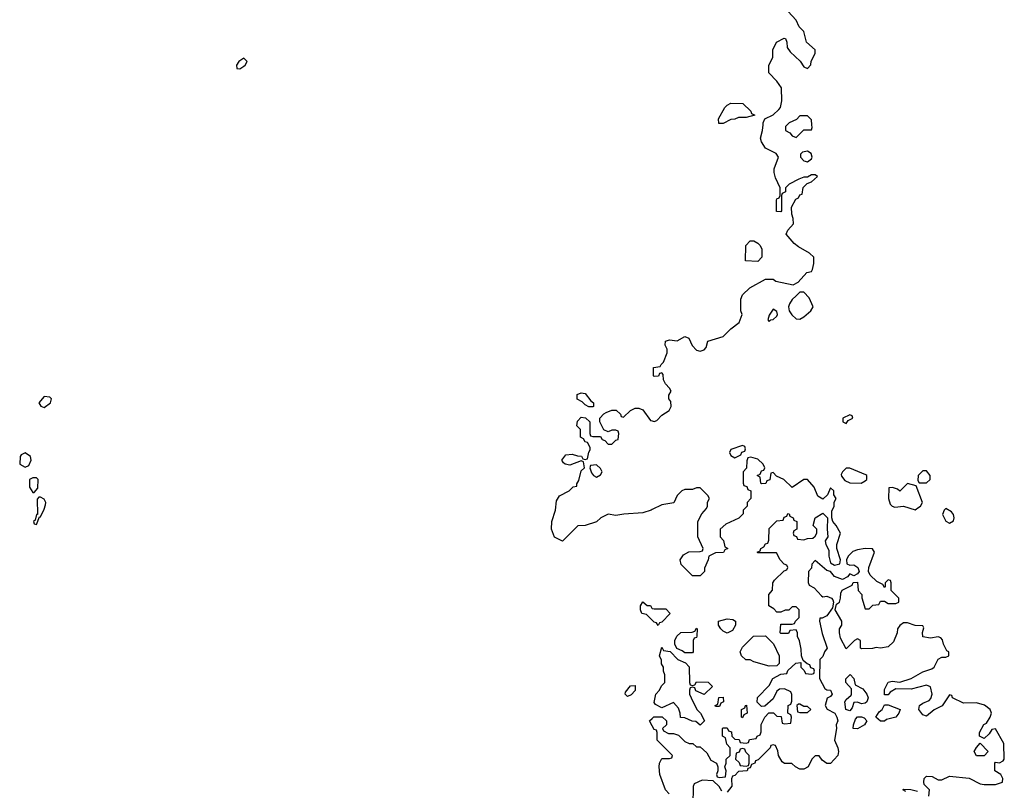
# Model space of a CAD drawing. Header units: inches. Extents: x 2380053 to 2584298, y 380219 to 546618.
# Tile 467 of 656: x 2476702 to 2481835, y 466528 to 470548. Entities that reach past the tile are written whole.
import ezdxf

# ---------------------------------------------------------------- set-up
doc = ezdxf.new("R2010")
doc.units = ezdxf.units.IN
doc.header["$MEASUREMENT"] = 0
for name, color, linetype in [('C4476', 7, 'Continuous'), ('C4477', 7, 'Continuous'), ('C4486', 7, 'Continuous'), ('C4487', 7, 'Continuous')]:
    doc.layers.add(name, color=color, linetype=linetype)

msp = doc.modelspace()

# ---------------------------------------------------------------- linework, layer by layer
at = {"layer": 'C4476', "color": 2}
for points, elevation in [([(2476830, 468582), (2476802, 468550), (2476811.6, 468531.6), (2476830, 468524.7), (2476862, 468550), (2476868, 468570), (2476859, 468579)], 54), ([(2479670, 468528), (2479650, 468538), (2479634.6, 468554.6), (2479609.1, 468569.1), (2479608, 468592), (2479630, 468602), (2479650, 468598), (2479679.6, 468559.6), (2479694, 468550), (2479694, 468530), (2479690, 468528)], 50), ([(2476730, 468288), (2476710, 468278), (2476704.7, 468270), (2476702, 468230), (2476730, 468214), (2476750, 468222), (2476762, 468250), (2476758, 468270)], 54), ([(2479710, 468226), (2479678, 468222), (2479674, 468210), (2479683.6, 468183.6), (2479694, 468170), (2479710, 468162), (2479730, 468174), (2479738, 468190), (2479730, 468206)], 50), ([(2476790, 468158), (2476770, 468158), (2476754, 468150), (2476754, 468110), (2476770, 468082), (2476778, 468082), (2476796.4, 468103.6), (2476798, 468150)], 54), ([(2476810, 468058), (2476802, 468058), (2476792.7, 468047.3), (2476794, 467966), (2476790, 467966), (2476782, 467938), (2476774, 467930), (2476778, 467918), (2476790, 467914), (2476806, 467954), (2476810, 467954), (2476830, 467994), (2476836.4, 468016.4), (2476838, 468030), (2476830, 468046)], 54), ([(2479870, 467018), (2479858, 467030), (2479860.4, 467039.6), (2479887.3, 467072.7), (2479910, 467074), (2479911.6, 467048.4), (2479890, 467026)], 50)]:
    msp.add_lwpolyline(points, close=True, dxfattribs=dict(at, elevation=elevation))
at = {"layer": 'C4476', "color": 2, "elevation": 50}
for points in [[(2480000, 467993), (2479994, 467990), (2479950, 467975.3), (2479850.9, 467969.1), (2479810, 467962), (2479770, 467968), (2479731.1, 467948.9), (2479710, 467928.7), (2479650, 467908.7), (2479612.7, 467907.3), (2479531.6, 467828.4), (2479490, 467848), (2479474, 467890), (2479477.2, 467930), (2479496, 467990), (2479501.2, 468038.8), (2479516.4, 468063.6), (2479566, 468090), (2479588.4, 468111.6), (2479606, 468114), (2479606, 468126), (2479616.4, 468143.6), (2479630, 468194), (2479646, 468210), (2479642, 468242), (2479630, 468246), (2479570, 468224), (2479546, 468230), (2479536.4, 468236.4), (2479529, 468250), (2479550, 468278), (2479582, 468282), (2479610, 468272), (2479631.6, 468271.6), (2479638, 468258), (2479650, 468254), (2479662, 468258), (2479668.4, 468291.6), (2479676.4, 468303.6), (2479676.4, 468316.4), (2479662, 468342), (2479650, 468346), (2479642, 468362), (2479626, 468370), (2479626, 468410), (2479606, 468430), (2479610, 468454), (2479630, 468474), (2479651.6, 468471.6), (2479674, 468450), (2479674, 468390), (2479678, 468378), (2479690, 468374), (2479730, 468374), (2479738, 468358), (2479752.7, 468352.7), (2479770, 468334), (2479790, 468334), (2479810, 468354), (2479822, 468358), (2479826, 468390), (2479822, 468402), (2479810, 468406), (2479790, 468406), (2479770, 468398), (2479748, 468408), (2479726, 468450), (2479726, 468470), (2479747.3, 468492.7), (2479760.4, 468499.6), (2479788.9, 468511.1), (2479811.6, 468511.6), (2479834, 468490), (2479838, 468478), (2479850, 468474), (2479886, 468510), (2479910, 468522), (2479930, 468522), (2479950, 468512), (2479990, 468458), (2480000, 468454.7)], [(2480000, 467416), (2479970, 467446), (2479946, 467450), (2479938, 467470), (2479938, 467490), (2479950, 467512), (2479972.7, 467492.7), (2479991.6, 467491.6), (2479998, 467478), (2480000, 467477.3)], [(2480000, 466864.3), (2479986, 466890), (2480000, 466903.5)]]:
    msp.add_lwpolyline(points, dxfattribs=at)
at = {"layer": 'C4477', "color": 2, "elevation": 54}
msp.add_lwpolyline([(2477870, 470348), (2477844.7, 470330), (2477832, 470310), (2477834, 470294), (2477850, 470292), (2477870, 470304.7), (2477878, 470310), (2477888, 470330)], close=True, dxfattribs=at)
at = {"layer": 'C4486', "color": 2, "elevation": 50}
for points in [[(2480000, 468454.7), (2480010, 468451.3), (2480023.1, 468456.9), (2480050, 468484.7), (2480088, 468510), (2480098, 468530), (2480096.4, 468556.4), (2480086, 468570), (2480086, 468590), (2480098, 468610), (2480090, 468626), (2480068.4, 468648.4), (2480058, 468670), (2480056.4, 468696.4), (2480050, 468706), (2480038, 468702), (2480032, 468688), (2480010, 468686), (2480006, 468690), (2480006, 468734), (2480042, 468738), (2480046, 468750), (2480058, 468762), (2480078, 468810), (2480078, 468830), (2480068, 468850), (2480069.3, 468870.7), (2480090, 468878), (2480130, 468872), (2480170, 468896), (2480190, 468886), (2480207.7, 468847.7), (2480230, 468824.7), (2480250, 468818.8), (2480270, 468826), (2480281.2, 468838.8), (2480290, 468870.8), (2480370, 468896), (2480410, 468936), (2480452.5, 468967.5), (2480468, 469010), (2480462, 469030), (2480462, 469090), (2480470, 469112), (2480508, 469150), (2480590, 469194), (2480630, 469194), (2480643.6, 469183.6), (2480735.3, 469164.7), (2480760.4, 469179.6), (2480806, 469230), (2480830, 469234), (2480834.6, 469245.4), (2480843.1, 469276.9), (2480842, 469310), (2480819, 469330), (2480762.4, 469362.4), (2480740.1, 469380.1), (2480698, 469430), (2480706, 469450), (2480736.4, 469483.6), (2480735.3, 469510), (2480727.3, 469532.7), (2480726, 469570), (2480748.4, 469611.6), (2480762, 469618), (2480770, 469634), (2480782, 469638), (2480787.3, 469672.7), (2480807.3, 469692.7), (2480830, 469702), (2480862, 469730), (2480850, 469739), (2480830, 469739), (2480810, 469726), (2480790, 469726), (2480763.6, 469716.4), (2480714, 469690), (2480694, 469670), (2480694, 469650), (2480678, 469642), (2480674, 469630), (2480674, 469550), (2480670, 469546), (2480647.3, 469547.3), (2480647.3, 469607.3), (2480650, 469614), (2480662, 469618), (2480666, 469630), (2480666, 469670), (2480643.1, 469723.1), (2480635.3, 469750), (2480635.3, 469770), (2480658, 469830), (2480646, 469850), (2480590, 469878), (2480568.7, 469910), (2480564, 469930), (2480575.3, 469970), (2480577.3, 470000)], [(2480704, 470000), (2480694, 469990), (2480694, 469970), (2480716.9, 469956.9), (2480730, 469942), (2480750, 469934), (2480790, 469974), (2480830, 469974), (2480834, 469986), (2480832.6, 470000)], [(2480000, 466903.5), (2480008.4, 466911.6), (2480051.6, 466911.6), (2480074, 466890), (2480074, 466870), (2480054, 466850), (2480058, 466838), (2480084.7, 466824.7), (2480110, 466824.7), (2480136, 466816), (2480170, 466782), (2480192.7, 466772.7), (2480211.6, 466771.6), (2480230, 466754), (2480250, 466754), (2480283.6, 466723.6), (2480305.4, 466685.4), (2480334, 466670), (2480342, 466650), (2480342, 466630), (2480334, 466610), (2480338, 466598), (2480350, 466594), (2480382, 466598), (2480386, 466630), (2480378, 466650), (2480386, 466670), (2480386, 466690), (2480406, 466710), (2480406, 466750), (2480388.4, 466768.4), (2480382, 466802), (2480366, 466810), (2480366, 466850), (2480370, 466854), (2480390, 466854), (2480398, 466838), (2480412.7, 466832.7), (2480414, 466810), (2480430, 466794), (2480452.7, 466792.7), (2480458, 466778), (2480490, 466774), (2480502, 466778), (2480507.3, 466792.7), (2480542, 466798), (2480546, 466810), (2480562, 466818), (2480567.3, 466832.7), (2480568.4, 466871.6), (2480586, 466910), (2480608.4, 466931.6), (2480631.6, 466931.6), (2480650, 466914), (2480672.7, 466912.7), (2480678, 466878), (2480690, 466874), (2480722, 466878), (2480726, 466910), (2480722, 466922), (2480706, 466930), (2480708, 466970), (2480722, 466978), (2480727.3, 466992.7), (2480727.3, 467027.3), (2480722, 467042), (2480690, 467058), (2480663.6, 467056.4), (2480650, 467046), (2480630, 467006), (2480587.3, 466967.3), (2480570, 466966), (2480547.3, 466987.3), (2480548.4, 467011.6), (2480610, 467074), (2480628.9, 467111.1), (2480670, 467134), (2480702, 467138), (2480707.3, 467152.7), (2480748.4, 467191.6), (2480774, 467194), (2480774, 467170), (2480792.7, 467152.7), (2480798, 467138), (2480830, 467134), (2480842, 467138), (2480846, 467150), (2480842, 467162), (2480827.3, 467167.3), (2480822, 467182), (2480807.3, 467187.3), (2480786, 467206), (2480778, 467230), (2480776.4, 467263.6), (2480767.3, 467307.3), (2480758, 467330), (2480758, 467350), (2480750, 467366), (2480718, 467362), (2480710, 467346), (2480670, 467346), (2480666, 467350), (2480670, 467394), (2480730, 467394), (2480742, 467398), (2480746, 467410), (2480766, 467430), (2480766, 467470), (2480750, 467486), (2480730, 467486), (2480711.6, 467468.4), (2480692.7, 467467.3), (2480670, 467458), (2480650, 467458), (2480634.6, 467474.6), (2480608, 467490), (2480608, 467550), (2480627.3, 467572.7), (2480628, 467610), (2480636.4, 467623.6), (2480687.3, 467672.7), (2480702, 467678), (2480706, 467690), (2480702, 467702), (2480687.3, 467707.3), (2480666, 467730), (2480647.3, 467767.3), (2480550, 467766), (2480546, 467770), (2480562, 467778), (2480566, 467790), (2480582, 467798), (2480590, 467814), (2480602, 467818), (2480607.3, 467832.7), (2480610, 467894), (2480650, 467934), (2480682, 467938), (2480687.3, 467952.7), (2480702, 467958), (2480707.3, 467972.7), (2480714, 467970), (2480718, 467958), (2480734, 467950), (2480738, 467938), (2480754, 467930), (2480754, 467890), (2480738, 467882), (2480734, 467870), (2480738, 467858), (2480752.7, 467852.7), (2480758, 467838), (2480790, 467834), (2480810, 467842), (2480836.4, 467843.6), (2480850, 467854), (2480858, 467870), (2480858, 467890), (2480838, 467910), (2480848.7, 467950), (2480890, 467974), (2480914, 467950), (2480911.3, 467890), (2480916, 467850), (2480902, 467830), (2480904.7, 467810), (2480921, 467781), (2480921, 467750), (2480930, 467714), (2480950, 467702), (2480978, 467710), (2480982, 467730), (2480962, 467790), (2480962, 467810), (2480982, 467870), (2480959, 467910), (2480942, 467930), (2480935.3, 467950), (2480936.4, 467983.6), (2480948, 468010), (2480948.4, 468031.6), (2480958, 468050), (2480946, 468070), (2480946, 468090), (2480930, 468106), (2480914, 468070), (2480890, 468046), (2480863.1, 468063.1), (2480844, 468110), (2480810, 468148.7), (2480790, 468148.7), (2480730, 468108), (2480686, 468150), (2480647.3, 468167.3), (2480630, 468186), (2480618, 468182), (2480612.7, 468147.3), (2480598, 468142), (2480591.6, 468128.4), (2480570, 468126), (2480566, 468130), (2480562, 468162), (2480546, 468170), (2480562, 468178), (2480570, 468194), (2480582, 468198), (2480586, 468210), (2480578, 468230), (2480550, 468255.3), (2480514, 468266), (2480498, 468262), (2480492.7, 468247.3), (2480492, 468208), (2480474, 468190), (2480474, 468130), (2480478, 468118), (2480492.7, 468112.7), (2480498, 468098), (2480514, 468090), (2480514, 468050), (2480494, 468030), (2480494, 468010), (2480474, 467990), (2480474, 467970), (2480451.6, 467948.4), (2480383.6, 467916.4), (2480354, 467890), (2480354, 467850), (2480371.6, 467831.6), (2480378, 467798), (2480394, 467790), (2480378, 467782), (2480371.6, 467768.4), (2480330, 467766), (2480294, 467750), (2480292, 467730), (2480272.7, 467687.3), (2480272, 467670), (2480250, 467646), (2480210, 467646), (2480150, 467706), (2480146, 467730), (2480163.1, 467756.9), (2480190, 467772), (2480250, 467774), (2480262, 467778), (2480266, 467790), (2480238, 467850), (2480238, 467930), (2480258, 467970), (2480282, 467998), (2480288, 468010), (2480288.4, 468031.6), (2480298, 468050), (2480290, 468066), (2480250, 468106), (2480230, 468106), (2480210, 468098), (2480170, 468098), (2480154, 468090), (2480130, 468066), (2480112.7, 468027.3), (2480050, 468018), (2480000, 467993)], [(2481442, 466498), (2481446, 466530), (2481418, 466558), (2481415.3, 466570), (2481418, 466590), (2481430, 466602), (2481459.6, 466599.6), (2481490, 466582), (2481510, 466582), (2481550, 466602), (2481651.3, 466591.3), (2481710, 466562), (2481730, 466558), (2481790, 466558), (2481826, 466570), (2481828, 466590), (2481818, 466610), (2481786, 466630), (2481786, 466670), (2481790, 466674), (2481810, 466672), (2481830, 466682), (2481835.3, 466690), (2481832.9, 466772.9), (2481790, 466848), (2481770, 466846), (2481756.9, 466823.1), (2481730, 466798), (2481706, 466810), (2481706, 466830), (2481729.4, 466870.6), (2481742, 466878), (2481762, 466910), (2481768.7, 466930), (2481762, 466950), (2481732.9, 466972.9), (2481690, 466984), (2481623.2, 466983.2), (2481566, 467010), (2481562, 467022), (2481550, 467026), (2481510.8, 466969.2), (2481470, 466948), (2481430, 466915.3), (2481410, 466922), (2481389, 466950), (2481394, 466970), (2481410, 466982.8), (2481443.2, 466996.8), (2481452.5, 467007.5), (2481459.3, 467030), (2481450, 467068), (2481430, 467077.2), (2481350, 467055.3), (2481270, 467058), (2481239.6, 467040.4), (2481230, 467026), (2481210, 467026), (2481210, 467054), (2481230, 467092), (2481250, 467098), (2481290, 467092), (2481350, 467111.3), (2481410, 467146), (2481458, 467162), (2481468.9, 467171.1), (2481490, 467212), (2481510, 467222), (2481530, 467222), (2481546, 467230), (2481546, 467250), (2481535.3, 467255.3), (2481519, 467290), (2481513.6, 467313.6), (2481504, 467324), (2481490, 467329), (2481450, 467321.2), (2481410, 467328), (2481408.7, 467351.3), (2481416.4, 467376.4), (2481410, 467386), (2481370, 467388), (2481330, 467402), (2481310, 467402), (2481290, 467388), (2481278, 467370), (2481276, 467350), (2481257.1, 467302.9), (2481230, 467277.2), (2481190, 467268.7), (2481166.8, 467273.2), (2481148.4, 467268.4), (2481090, 467266), (2481086, 467270), (2481086, 467310), (2481070, 467318), (2481054, 467310), (2481010, 467266), (2480982, 467322), (2480975.3, 467350), (2480975.3, 467370), (2480988, 467390), (2480988.7, 467410), (2480954, 467470), (2480960.2, 467499.8), (2480975.3, 467510), (2480982, 467530), (2480983.1, 467556.9), (2480990, 467572), (2481042, 467598), (2481047.3, 467612.7), (2481070, 467614), (2481074, 467570), (2481092, 467550), (2481092.7, 467532.7), (2481110, 467474), (2481130, 467474), (2481150, 467494), (2481182, 467498), (2481190, 467514), (2481210, 467514), (2481230, 467502), (2481270, 467502), (2481286, 467510), (2481286, 467530), (2481246, 467570), (2481246, 467610), (2481242, 467622), (2481230, 467626), (2481214, 467610), (2481214, 467590), (2481210, 467586), (2481202, 467602), (2481170, 467618), (2481135.3, 467650), (2481128, 467670), (2481128.7, 467690), (2481158, 467770), (2481148, 467788), (2481110, 467788.7), (2481070, 467782), (2481046.4, 467773.6), (2481022, 467750), (2481012, 467730), (2481014, 467710), (2481030, 467702), (2481050, 467704.7), (2481072, 467690), (2481078, 467670), (2481070, 467658), (2481050, 467646), (2481030, 467658), (2481018, 467642), (2480992, 467628), (2480950, 467644), (2480930, 467668.7), (2480910, 467674), (2480850, 467726), (2480832.7, 467707.3), (2480830, 467686), (2480814, 467670), (2480812.7, 467612.7), (2480818, 467598), (2480843.6, 467583.6), (2480882, 467542), (2480890, 467538), (2480910, 467541), (2480934, 467530), (2480942, 467522), (2480944.7, 467510), (2480939.6, 467480.4), (2480910, 467438), (2480886, 467426), (2480874, 467426), (2480872, 467410), (2480885.8, 467345.8), (2480911.3, 467270), (2480898, 467250), (2480890, 467226), (2480874, 467210), (2480871.1, 467111.1), (2480899.6, 467059.6), (2480910, 467052), (2480930, 467051.3), (2480938, 467030), (2480930, 467018), (2480911.3, 467008.7), (2480902, 466970), (2480911.6, 466951.6), (2480951.3, 466930), (2480962.8, 466910), (2480966.8, 466890), (2480958.8, 466870), (2480961, 466850), (2480950.8, 466790), (2480967.3, 466750), (2480971, 466730), (2480966.8, 466710), (2480930, 466668.7), (2480910, 466668.7), (2480885.6, 466685.6), (2480870, 466708), (2480850, 466708), (2480832, 466690), (2480812, 466650), (2480790, 466638), (2480770, 466638), (2480746, 466650), (2480727.3, 466667.3), (2480690, 466668), (2480676.4, 466676.4), (2480658, 466710), (2480654.6, 466734.6), (2480642, 466762), (2480630, 466766), (2480618, 466762), (2480614, 466750), (2480552.7, 466687.3), (2480538, 466682), (2480534, 466670), (2480518, 466662), (2480510, 466646), (2480498, 466642), (2480494, 466630), (2480450, 466626), (2480430, 466606), (2480418, 466602), (2480412.7, 466587.3), (2480414, 466550), (2480390, 466518)], [(2480000, 467477.3), (2480010, 467474), (2480070, 467474), (2480094, 467450), (2480050, 467406), (2480038, 467402), (2480030, 467388), (2480022, 467402), (2480010, 467406), (2480000, 467416)], [(2480088.9, 466508.9), (2480069, 466530), (2480039, 466610), (2480035.3, 466650), (2480038, 466670), (2480050, 466694), (2480090, 466694), (2480102, 466698), (2480106, 466710), (2480026, 466790), (2480026, 466830), (2480022, 466842), (2480010, 466846), (2480000, 466864.3)], [(2480363.1, 466523.1), (2480348.4, 466548.4), (2480318, 466578), (2480259.6, 466580.4), (2480218, 466562), (2480212.7, 466547.3), (2480212, 466450)], [(2481322, 466522), (2481306, 466530), (2481310, 466534), (2481348.4, 466531.6), (2481383.6, 466523.6)]]:
    msp.add_lwpolyline(points, dxfattribs=at)
for points in [[(2480810, 469862), (2480783.6, 469856.4), (2480772.7, 469847.3), (2480772, 469830), (2480790, 469812), (2480810, 469806), (2480830, 469822), (2480833.2, 469830), (2480828, 469850)], [(2480550, 469286), (2480486, 469290), (2480488, 469370), (2480510, 469394), (2480530, 469394), (2480550, 469382), (2480562, 469370), (2480571.1, 469351.1), (2480571.6, 469308.4)], [(2480790, 469126), (2480770, 469126), (2480750, 469108), (2480730, 469088), (2480714.8, 469065.2), (2480710.8, 469050), (2480713.4, 469030), (2480727.6, 469007.6), (2480750, 468988.2), (2480770, 468986), (2480790, 468997.3), (2480826.6, 469030), (2480839.3, 469050), (2480817.2, 469097.2)], [(2480630, 469038), (2480610, 469006), (2480602, 468982), (2480610, 468974), (2480618, 468982), (2480630, 468984.7), (2480650, 469002), (2480653.2, 469010), (2480650, 469026)], [(2481030, 468486), (2480994, 468470), (2480994, 468450), (2481010, 468442), (2481022, 468458), (2481046, 468470), (2481042, 468482)], [(2480470, 468326), (2480410, 468306), (2480402, 468290), (2480410, 468274), (2480430, 468262), (2480462, 468278), (2480467.3, 468292.7), (2480482, 468298), (2480486, 468310), (2480482, 468322)], [(2481030, 468209), (2481010, 468208.7), (2480991.3, 468190), (2480985.4, 468174.6), (2480986.4, 468166.4), (2481003.5, 468143.5), (2481030, 468131.3), (2481088.9, 468131.1), (2481110, 468142), (2481118, 468150), (2481118, 468170), (2481114, 468174)], [(2481410, 468195.3), (2481386, 468170), (2481384.7, 468144.7), (2481392, 468132), (2481430, 468132), (2481448, 468150), (2481448.7, 468170), (2481430, 468194)], [(2481330, 468128), (2481290, 468089), (2481279, 468099), (2481252.7, 468107.3), (2481234, 468106), (2481231, 468050), (2481241, 468021), (2481251.1, 468011.1), (2481265.4, 468005.4), (2481310, 468011), (2481370, 467991.3), (2481390, 468004.7), (2481398, 468010), (2481408, 468030), (2481376.4, 468116.4)], [(2481530, 467998), (2481522, 467990), (2481512.7, 467967.3), (2481530, 467932), (2481550, 467921), (2481570, 467934), (2481573.2, 467950), (2481570, 467966), (2481560.4, 467980.4)], [(2480390, 467348), (2480370, 467358), (2480358, 467370), (2480346, 467390), (2480346, 467410), (2480390, 467422), (2480419.6, 467419.6), (2480434, 467410), (2480434, 467390), (2480418, 467362)], [(2480170, 467246), (2480156.4, 467256.4), (2480127.3, 467267.3), (2480118, 467290), (2480118, 467310), (2480127.3, 467332.7), (2480148.4, 467351.6), (2480207.3, 467352.7), (2480222, 467358), (2480230, 467374), (2480234, 467370), (2480232.7, 467332.7), (2480230, 467326), (2480218, 467322), (2480214, 467310), (2480214, 467250), (2480210, 467246)], [(2480610, 467175.3), (2480530, 467198), (2480510, 467208), (2480488.4, 467208.4), (2480466, 467230), (2480458, 467250), (2480470, 467274), (2480527.3, 467332.7), (2480590, 467334), (2480632.7, 467292.7), (2480662, 467230), (2480662, 467190), (2480650, 467178)], [(2480210, 467074), (2480222, 467078), (2480230, 467094), (2480292, 467092), (2480314, 467070), (2480270, 467028.7), (2480227.3, 467047.3), (2480222, 467062), (2480210, 467066), (2480198, 467062), (2480194, 467050), (2480194, 467030), (2480202, 467010), (2480232, 466950), (2480252, 466930), (2480272, 466890), (2480250, 466868), (2480227.3, 466887.3), (2480208.4, 466888.4), (2480170, 466906), (2480147.3, 466907.3), (2480146, 466930), (2480136.4, 466956.4), (2480110, 466986), (2480050, 466958), (2480016.4, 466976.4), (2480010, 466986), (2480018, 467030), (2480038, 467050), (2480047.3, 467072.7), (2480066, 467090), (2480066, 467130), (2480058, 467150), (2480058, 467170), (2480048.4, 467188.4), (2480047.3, 467207.3), (2480038, 467230), (2480050, 467274), (2480058, 467258), (2480092.7, 467252.7), (2480134, 467210), (2480172.7, 467192.7), (2480192.7, 467172.7), (2480194, 467090), (2480198, 467078)], [(2481090, 466979), (2481070, 466988), (2481050, 466986), (2481042, 466958), (2481030, 466942), (2481009.3, 466949.3), (2481004, 466990), (2481010, 467002), (2481036.4, 467023.6), (2481038, 467030), (2481038, 467058), (2481009, 467090), (2481009, 467110), (2481031.6, 467131.6), (2481051.6, 467111.6), (2481058, 467078), (2481096.9, 467056.9), (2481118, 467030), (2481124.7, 467010), (2481118, 466990), (2481110, 466982)], [(2480330, 466966), (2480328, 466970), (2480342, 466978), (2480347.3, 467012.7), (2480370, 467014), (2480372, 466990), (2480358, 466982), (2480350, 466966)], [(2480470, 466906), (2480466, 466910), (2480466, 466950), (2480482, 466958), (2480486, 466970), (2480492, 466972), (2480494, 466930), (2480478, 466922)], [(2480770, 466978), (2480762, 466978), (2480754, 466970), (2480758, 466938), (2480770, 466934), (2480810, 466934), (2480826, 466950), (2480810, 466966), (2480790, 466966)], [(2481190, 466888), (2481166, 466910), (2481183.1, 466936.9), (2481198, 466950), (2481210, 466974), (2481230, 466974), (2481292, 466950), (2481286, 466930), (2481270, 466909.3), (2481222, 466898), (2481210, 466888.7)], [(2481070, 466849.3), (2481048, 466850), (2481048.7, 466870), (2481060.2, 466899.8), (2481070, 466911.3), (2481090, 466911.3), (2481105.4, 466905.4), (2481118, 466890), (2481106, 466870)], [(2481690, 466708), (2481678, 466730), (2481690, 466752), (2481710, 466774), (2481751.3, 466730), (2481730, 466708.7)], [(2480470, 466746), (2480458, 466742), (2480452.7, 466727.3), (2480438, 466722), (2480434, 466690), (2480452.7, 466672.7), (2480458, 466658), (2480490, 466654), (2480502, 466658), (2480506, 466670), (2480506, 466710), (2480487.3, 466727.3), (2480482, 466742)]]:
    msp.add_lwpolyline(points, close=True, dxfattribs=at)
at = {"layer": 'C4487', "color": 2, "elevation": 50}
for points in [[(2480577.3, 470000), (2480578, 470010), (2480586, 470030), (2480630, 470052), (2480660.4, 470079.6), (2480668, 470090), (2480674.6, 470125.4), (2480672.9, 470192.9), (2480650, 470228), (2480608, 470270), (2480608, 470310), (2480628, 470350), (2480628.9, 470391.1), (2480648, 470430), (2480688.4, 470451.6), (2480694, 470450), (2480702, 470430), (2480703.6, 470403.6), (2480719.6, 470379.6), (2480771.1, 470331.1), (2480790, 470302), (2480810, 470294), (2480827.3, 470312.7), (2480828.4, 470331.6), (2480848.4, 470371.6), (2480848.7, 470390), (2480804, 470430), (2480790, 470486), (2480766, 470510), (2480750, 470546), (2480708, 470590)], [(2480832.6, 470000), (2480830, 470026), (2480810, 470046), (2480770, 470046), (2480752.7, 470027.3), (2480714, 470010), (2480704, 470000)]]:
    msp.add_lwpolyline(points, dxfattribs=at)
msp.add_lwpolyline([(2480370, 470006), (2480347.3, 470007.3), (2480346, 470030), (2480378, 470090), (2480390, 470102), (2480410, 470112), (2480471.6, 470111.6), (2480514, 470070), (2480518, 470058), (2480534, 470050), (2480490, 470038), (2480450, 470038), (2480431.1, 470028.9), (2480410, 470028)], close=True, dxfattribs=at)

doc.saveas('drawing.dxf')
